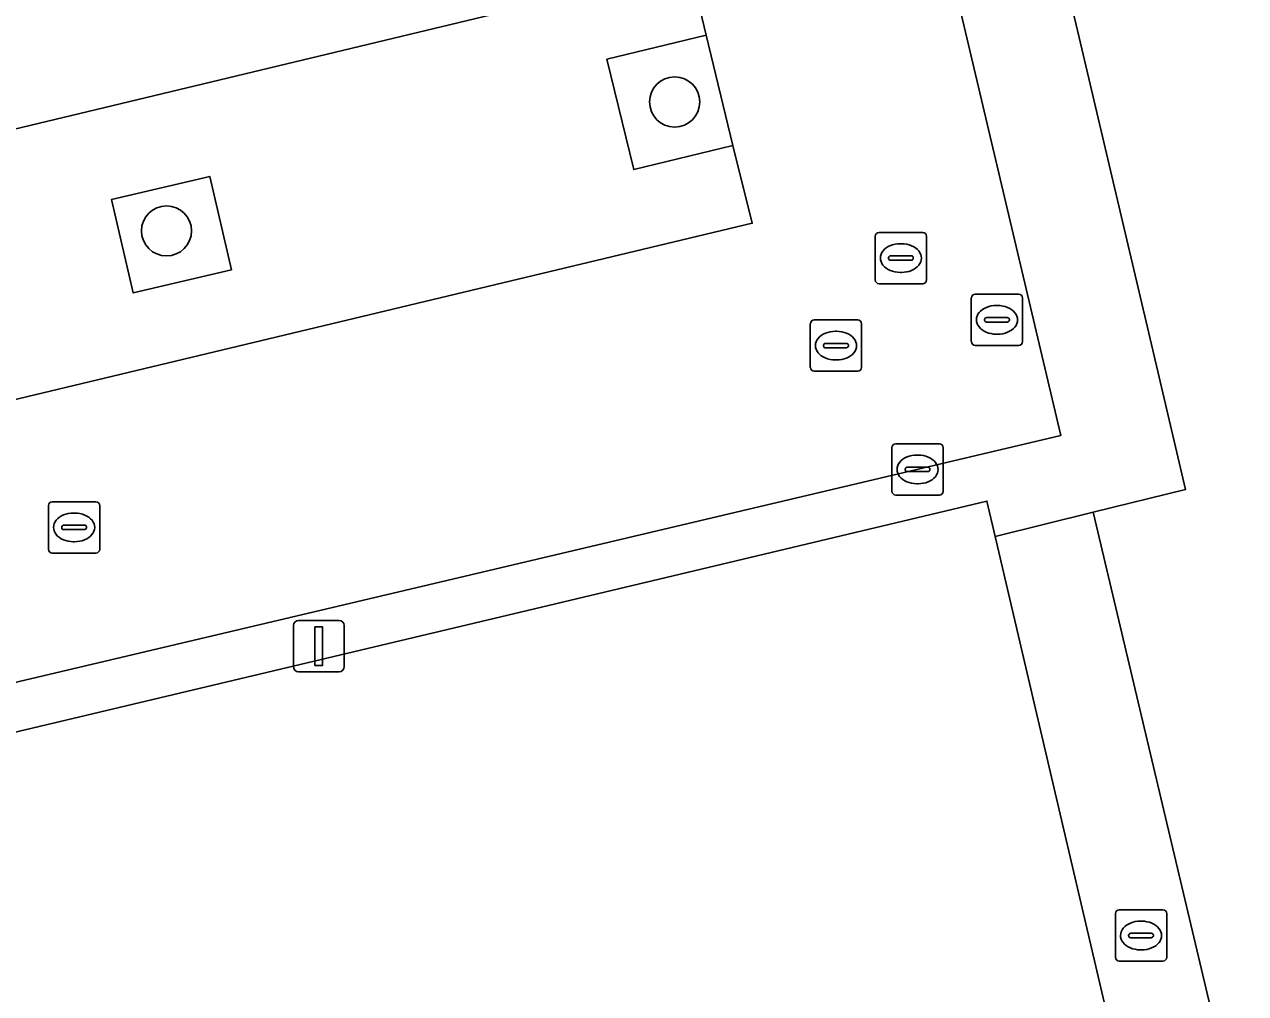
# Model space of a CAD drawing. Extents: x 157648 to 158502, y 379212 to 380938.
# Drawn here: x 158302.12 to 158325.95, y 380832.57 to 380851.48 of the extents above; entities that cross this region are included whole.
import ezdxf

# ---------------------------------------------------------------- set-up
doc = ezdxf.new("R2010")
doc.units = 0
for name, color, linetype in [('IMGEO_Boom', 7, 'Continuous'), ('IMGEO_Brandkraan', 7, 'Continuous'), ('IMGEO_Erf', 7, 'Continuous'), ('IMGEO_Groenvoorziening', 7, 'Continuous'), ('IMGEO_Hek', 7, 'Continuous'), ('IMGEO_Kolk', 7, 'Continuous'), ('IMGEO_Lichtmast', 7, 'Continuous'), ('IMGEO_Parkeervlak_open', 7, 'Continuous'), ('IMGEO_Rijbaan_lokaal_open', 7, 'Continuous'), ('IMGEO_Rioolput', 7, 'Continuous'), ('IMGEO_Voetpad_open', 7, 'Continuous')]:
    doc.layers.add(name, color=color, linetype=linetype)

msp = doc.modelspace()

# ---------------------------------------------------------------- linework, layer by layer
at = {"layer": 'IMGEO_Boom'}
for centre in [(158314.804, 380849.964), (158304.889, 380847.448)]:
    msp.add_circle(centre, 0.489, dxfattribs=at)
at = {"layer": 'IMGEO_Brandkraan'}
for p, q in [((158319.044, 380842.368), (158319.044, 380843.22)), ((158319.119, 380843.294), (158319.971, 380843.294)), ((158320.045, 380843.22), (158320.045, 380842.368)), ((158319.532, 380843.074), (158319.557, 380843.074)), ((158319.303, 380842.788), (158319.303, 380842.8)), ((158319.741, 380842.751), (158319.343, 380842.751)), ((158319.346, 380842.837), (158319.744, 380842.837)), ((158319.787, 380842.8), (158319.787, 380842.788)), ((158319.555, 380842.514), (158319.53, 380842.514)), ((158319.971, 380842.294), (158319.119, 380842.294))]:
    msp.add_line(p, q, dxfattribs=at)
for points in [[(158319.044, 380842.368), (158319.044, 380843.22)], [(158319.119, 380843.294), (158319.971, 380843.294)], [(158320.045, 380843.22), (158320.045, 380842.368)], [(158319.971, 380842.294), (158319.119, 380842.294)]]:
    msp.add_lwpolyline(points, dxfattribs=at)
for centre, radius, start, end in [((158319.121, 380843.218), 0.0765, 91.552, 178.448), ((158319.121, 380843.218), 0.0765, 91.552, 178.448), ((158319.969, 380843.218), 0.0765, 1.552, 88.448), ((158319.969, 380843.218), 0.0765, 1.552, 88.448), ((158319.343, 380842.797), 0.0403, 85.8775, 175.7526), ((158319.34, 380842.787), 0.0366, 178.938, 274.7102), ((158319.744, 380842.794), 0.043, 264.8664, 352.4533), ((158319.748, 380842.799), 0.0386, 1.7309, 96.639), ((158319.121, 380842.37), 0.0765, 181.552, 268.448), ((158319.121, 380842.37), 0.0765, 181.552, 268.448), ((158319.969, 380842.37), 0.0765, 271.552, 358.448), ((158319.969, 380842.37), 0.0765, 271.552, 358.448)]:
    msp.add_arc(centre, radius, start, end, dxfattribs=at)
for centre, major_axis, ratio, start_param, end_param in [((158319.531, 380842.794), (-0.387, 0.002), 0.722429, 4.712389, 7.853982), ((158319.556, 380842.794), (-0.39, 0.002), 0.717154, 1.570796, 4.712389)]:
    msp.add_ellipse(centre, major_axis=major_axis, ratio=ratio, start_param=start_param, end_param=end_param, dxfattribs=at)
at = {"layer": 'IMGEO_Erf'}
for points in [[(158363.215, 380817.667), (158352.177, 380864.073), (158351.592, 380863.938), (158350.092, 380870.437), (158338.328, 380867.618), (158338.188, 380868.201), (158336.047, 380867.696), (158335.303, 380867.521), (158320.751, 380864.05), (158320.132, 380862.029), (158320.425, 380860.796), (158321.132, 380857.819), (158322.701, 380851.22), (158324.11, 380845.231), (158324.771, 380842.402), (158322.972, 380841.959), (158330.575, 380809.862)], [(158323.379, 380831.566), (158321.058, 380841.488), (158320.897, 380842.175), (158312.07, 380840.074), (158256.672, 380826.915)]]:
    msp.add_lwpolyline(points, dxfattribs=at)
at = {"layer": 'IMGEO_Groenvoorziening'}
for points in [[(158315.418, 380851.267), (158313.483, 380850.797), (158314.005, 380848.644), (158315.94, 380849.113)], [(158306.16, 380846.686), (158305.733, 380848.51), (158303.813, 380848.06), (158304.239, 380846.237)]]:
    msp.add_lwpolyline(points, close=True, dxfattribs=at)
at = {"layer": 'IMGEO_Hek'}
for points in [[(158321.132, 380857.819), (158322.701, 380851.22)], [(158322.701, 380851.22), (158324.11, 380845.231)], [(158322.972, 380841.959), (158324.771, 380842.402), (158324.11, 380845.231)], [(158337.257, 380811.425), (158330.575, 380809.862), (158322.972, 380841.959)]]:
    msp.add_lwpolyline(points, dxfattribs=at)
at = {"layer": 'IMGEO_Kolk'}
for p, q in [((158317.452, 380844.784), (158317.452, 380845.636)), ((158317.527, 380845.71), (158318.379, 380845.71)), ((158318.453, 380845.636), (158318.453, 380844.784)), ((158317.94, 380845.49), (158317.965, 380845.49)), ((158317.711, 380845.204), (158317.711, 380845.216)), ((158318.149, 380845.167), (158317.751, 380845.167)), ((158317.754, 380845.253), (158318.152, 380845.253)), ((158318.195, 380845.216), (158318.195, 380845.204)), ((158317.963, 380844.93), (158317.938, 380844.93)), ((158318.379, 380844.71), (158317.527, 380844.71)), ((158302.585, 380841.237), (158302.585, 380842.089)), ((158302.66, 380842.163), (158303.512, 380842.163)), ((158303.586, 380842.089), (158303.586, 380841.237)), ((158303.073, 380841.943), (158303.098, 380841.943)), ((158302.844, 380841.657), (158302.844, 380841.669)), ((158303.282, 380841.62), (158302.884, 380841.62)), ((158302.887, 380841.706), (158303.285, 380841.706)), ((158303.328, 380841.669), (158303.328, 380841.657)), ((158303.096, 380841.383), (158303.071, 380841.383)), ((158303.512, 380841.163), (158302.66, 380841.163)), ((158323.405, 380833.275), (158323.405, 380834.127)), ((158323.48, 380834.201), (158324.332, 380834.201)), ((158324.406, 380834.127), (158324.406, 380833.275)), ((158323.893, 380833.981), (158323.918, 380833.981)), ((158323.664, 380833.695), (158323.664, 380833.707)), ((158324.102, 380833.658), (158323.704, 380833.658)), ((158323.707, 380833.744), (158324.105, 380833.744)), ((158324.148, 380833.707), (158324.148, 380833.695)), ((158323.916, 380833.421), (158323.891, 380833.421)), ((158324.332, 380833.201), (158323.48, 380833.201))]:
    msp.add_line(p, q, dxfattribs=at)
for points in [[(158317.452, 380844.784), (158317.452, 380845.636)], [(158317.527, 380845.71), (158318.379, 380845.71)], [(158318.453, 380845.636), (158318.453, 380844.784)], [(158318.379, 380844.71), (158317.527, 380844.71)], [(158302.585, 380841.237), (158302.585, 380842.089)], [(158302.66, 380842.163), (158303.512, 380842.163)], [(158303.586, 380842.089), (158303.586, 380841.237)], [(158303.512, 380841.163), (158302.66, 380841.163)], [(158323.405, 380833.275), (158323.405, 380834.127)], [(158323.48, 380834.201), (158324.332, 380834.201)], [(158324.406, 380834.127), (158324.406, 380833.275)], [(158324.332, 380833.201), (158323.48, 380833.201)]]:
    msp.add_lwpolyline(points, dxfattribs=at)
for centre, radius, start, end in [((158317.529, 380845.634), 0.0765, 91.552, 178.448), ((158317.529, 380845.634), 0.0765, 91.552, 178.448), ((158318.377, 380845.634), 0.0765, 1.552, 88.448), ((158318.377, 380845.634), 0.0765, 1.552, 88.448), ((158317.751, 380845.213), 0.0403, 85.8775, 175.7526), ((158317.748, 380845.203), 0.0366, 178.938, 274.7102), ((158318.152, 380845.21), 0.043, 264.8664, 352.4533), ((158318.156, 380845.215), 0.0386, 1.7309, 96.639), ((158317.529, 380844.786), 0.0765, 181.552, 268.448), ((158317.529, 380844.786), 0.0765, 181.552, 268.448), ((158318.377, 380844.786), 0.0765, 271.552, 358.448), ((158318.377, 380844.786), 0.0765, 271.552, 358.448), ((158302.662, 380842.087), 0.0765, 91.552, 178.448), ((158302.662, 380842.087), 0.0765, 91.552, 178.448), ((158303.51, 380842.087), 0.0765, 1.552, 88.448), ((158303.51, 380842.087), 0.0765, 1.552, 88.448), ((158302.884, 380841.666), 0.0403, 85.8775, 175.7526), ((158302.881, 380841.656), 0.0366, 178.938, 274.7102), ((158303.285, 380841.663), 0.043, 264.8664, 352.4533), ((158303.289, 380841.668), 0.0386, 1.7309, 96.639), ((158302.662, 380841.239), 0.0765, 181.552, 268.448), ((158302.662, 380841.239), 0.0765, 181.552, 268.448), ((158303.51, 380841.239), 0.0765, 271.552, 358.448), ((158303.51, 380841.239), 0.0765, 271.552, 358.448), ((158323.482, 380834.125), 0.0765, 91.552, 178.448), ((158323.482, 380834.125), 0.0765, 91.552, 178.448), ((158324.33, 380834.125), 0.0765, 1.552, 88.448), ((158324.33, 380834.125), 0.0765, 1.552, 88.448), ((158323.704, 380833.704), 0.0403, 85.8775, 175.7526), ((158323.701, 380833.694), 0.0366, 178.938, 274.7102), ((158324.105, 380833.701), 0.043, 264.8664, 352.4533), ((158324.109, 380833.706), 0.0386, 1.7309, 96.639), ((158323.482, 380833.277), 0.0765, 181.552, 268.448), ((158323.482, 380833.277), 0.0765, 181.552, 268.448), ((158324.33, 380833.277), 0.0765, 271.552, 358.448), ((158324.33, 380833.277), 0.0765, 271.552, 358.448)]:
    msp.add_arc(centre, radius, start, end, dxfattribs=at)
for centre, major_axis, ratio, start_param, end_param in [((158317.939, 380845.21), (-0.387, 0.002), 0.722429, 4.712389, 7.853982), ((158317.964, 380845.21), (-0.39, 0.002), 0.717154, 1.570796, 4.712389), ((158303.072, 380841.663), (-0.387, 0.002), 0.722429, 4.712389, 7.853982), ((158303.097, 380841.663), (-0.39, 0.002), 0.717154, 1.570796, 4.712389), ((158323.892, 380833.701), (-0.387, 0.002), 0.722429, 4.712389, 7.853982), ((158323.917, 380833.701), (-0.39, 0.002), 0.717154, 1.570796, 4.712389)]:
    msp.add_ellipse(centre, major_axis=major_axis, ratio=ratio, start_param=start_param, end_param=end_param, dxfattribs=at)
at = {"layer": 'IMGEO_Lichtmast'}
for p, q in [((158307.466, 380839.846), (158308.256, 380839.846)), ((158308.256, 380839.846), (158307.466, 380839.846)), ((158307.366, 380838.946), (158307.366, 380839.746)), ((158307.366, 380839.746), (158307.366, 380838.946)), ((158308.356, 380839.746), (158308.356, 380838.946)), ((158308.356, 380838.946), (158308.356, 380839.746)), ((158308.256, 380838.846), (158307.466, 380838.846)), ((158307.466, 380838.846), (158308.256, 380838.846))]:
    msp.add_line(p, q, dxfattribs=at)
msp.add_lwpolyline([(158307.786, 380839.721), (158307.936, 380839.721), (158307.936, 380838.971), (158307.786, 380838.971), (158307.786, 380839.721)], dxfattribs=at)
for centre, start, end in [((158307.466, 380839.746), 90, 180), ((158307.466, 380839.746), 90, 180), ((158308.256, 380839.746), 0, 90), ((158308.256, 380839.746), 360, 90), ((158307.466, 380838.946), 180, 270), ((158307.466, 380838.946), 180, 270), ((158308.256, 380838.946), 270, 0), ((158308.256, 380838.946), 270, 0)]:
    msp.add_arc(centre, 0.1, start, end, dxfattribs=at)
at = {"layer": 'IMGEO_Parkeervlak_open'}
for points in [[(158316.319, 380847.596), (158315.94, 380849.113), (158314.005, 380848.644), (158313.483, 380850.797), (158315.418, 380851.267), (158315.104, 380852.601), (158290.638, 380846.728), (158290.989, 380845.302), (158292.923, 380845.765), (158293.38, 380843.855), (158291.446, 380843.392), (158291.818, 380841.736)], [(158306.16, 380846.686), (158304.239, 380846.237), (158303.813, 380848.06), (158305.733, 380848.51)]]:
    msp.add_lwpolyline(points, close=True, dxfattribs=at)
at = {"layer": 'IMGEO_Rijbaan_lokaal_open'}
msp.add_lwpolyline([(158255.725, 380826.659), (158256.672, 380826.915), (158256.423, 380827.895), (158322.34, 380843.453), (158317.438, 380864.207), (158335.841, 380868.585), (158335.368, 380870.628)], dxfattribs=at)
msp.add_lwpolyline([(158315.104, 380852.601), (158315.418, 380851.267), (158315.94, 380849.113), (158316.319, 380847.596), (158291.818, 380841.736), (158291.446, 380843.392), (158290.989, 380845.302), (158290.638, 380846.728)], close=True, dxfattribs=at)
at = {"layer": 'IMGEO_Rioolput'}
for p, q in [((158318.719, 380846.492), (158318.719, 380847.344)), ((158318.794, 380847.418), (158319.646, 380847.418)), ((158319.207, 380847.198), (158319.232, 380847.198)), ((158319.72, 380847.344), (158319.72, 380846.492)), ((158319.021, 380846.961), (158319.419, 380846.961)), ((158318.978, 380846.912), (158318.978, 380846.924)), ((158319.416, 380846.875), (158319.018, 380846.875)), ((158319.462, 380846.924), (158319.462, 380846.912)), ((158319.23, 380846.638), (158319.205, 380846.638)), ((158319.646, 380846.418), (158318.794, 380846.418)), ((158320.594, 380845.287), (158320.594, 380846.139)), ((158320.669, 380846.213), (158321.521, 380846.213)), ((158321.595, 380846.139), (158321.595, 380845.287)), ((158321.082, 380845.993), (158321.107, 380845.993)), ((158320.853, 380845.707), (158320.853, 380845.719)), ((158321.291, 380845.67), (158320.893, 380845.67)), ((158320.896, 380845.756), (158321.294, 380845.756)), ((158321.337, 380845.719), (158321.337, 380845.707)), ((158321.105, 380845.433), (158321.08, 380845.433)), ((158321.521, 380845.213), (158320.669, 380845.213))]:
    msp.add_line(p, q, dxfattribs=at)
for points in [[(158318.719, 380846.492), (158318.719, 380847.344)], [(158318.794, 380847.418), (158319.646, 380847.418)], [(158319.72, 380847.344), (158319.72, 380846.492)], [(158319.646, 380846.418), (158318.794, 380846.418)], [(158320.594, 380845.287), (158320.594, 380846.139)], [(158320.669, 380846.213), (158321.521, 380846.213)], [(158321.595, 380846.139), (158321.595, 380845.287)], [(158321.521, 380845.213), (158320.669, 380845.213)]]:
    msp.add_lwpolyline(points, dxfattribs=at)
for centre, radius, start, end in [((158318.796, 380847.342), 0.0765, 91.552, 178.448), ((158318.796, 380847.342), 0.0765, 91.552, 178.448), ((158319.644, 380847.342), 0.0765, 1.552, 88.448), ((158319.644, 380847.342), 0.0765, 1.552, 88.448), ((158319.018, 380846.921), 0.0403, 85.8775, 175.7526), ((158319.423, 380846.923), 0.0386, 1.7309, 96.639), ((158319.015, 380846.911), 0.0366, 178.938, 274.7102), ((158319.419, 380846.918), 0.043, 264.8664, 352.4533), ((158318.796, 380846.494), 0.0765, 181.552, 268.448), ((158318.796, 380846.494), 0.0765, 181.552, 268.448), ((158319.644, 380846.494), 0.0765, 271.552, 358.448), ((158319.644, 380846.494), 0.0765, 271.552, 358.448), ((158320.671, 380846.137), 0.0765, 91.552, 178.448), ((158320.671, 380846.137), 0.0765, 91.552, 178.448), ((158321.519, 380846.137), 0.0765, 1.552, 88.448), ((158321.519, 380846.137), 0.0765, 1.552, 88.448), ((158320.893, 380845.716), 0.0403, 85.8775, 175.7526), ((158320.89, 380845.706), 0.0366, 178.938, 274.7102), ((158321.294, 380845.713), 0.043, 264.8664, 352.4533), ((158321.298, 380845.718), 0.0386, 1.7309, 96.639), ((158320.671, 380845.289), 0.0765, 181.552, 268.448), ((158320.671, 380845.289), 0.0765, 181.552, 268.448), ((158321.519, 380845.289), 0.0765, 271.552, 358.448), ((158321.519, 380845.289), 0.0765, 271.552, 358.448)]:
    msp.add_arc(centre, radius, start, end, dxfattribs=at)
for centre, major_axis, ratio, start_param, end_param in [((158319.206, 380846.918), (-0.387, 0.002), 0.722429, 4.712389, 7.853982), ((158319.231, 380846.918), (-0.39, 0.002), 0.717154, 1.570796, 4.712389), ((158321.081, 380845.713), (-0.387, 0.002), 0.722429, 4.712389, 7.853982), ((158321.106, 380845.713), (-0.39, 0.002), 0.717154, 1.570796, 4.712389)]:
    msp.add_ellipse(centre, major_axis=major_axis, ratio=ratio, start_param=start_param, end_param=end_param, dxfattribs=at)
at = {"layer": 'IMGEO_Voetpad_open'}
for points in [[(158321.132, 380857.819), (158320.425, 380860.796), (158320.132, 380862.029), (158320.751, 380864.05), (158335.303, 380867.521), (158336.047, 380867.696), (158335.841, 380868.585), (158317.438, 380864.207), (158322.34, 380843.453), (158256.423, 380827.895), (158256.672, 380826.915), (158312.07, 380840.074), (158320.897, 380842.175), (158321.058, 380841.488), (158322.972, 380841.959), (158324.771, 380842.402), (158324.11, 380845.231), (158322.701, 380851.22)], [(158322.972, 380841.959), (158321.058, 380841.488), (158323.379, 380831.566), (158329, 380808.131), (158314.304, 380804.661), (158313.745, 380806.99), (158278.284, 380798.647), (158278.739, 380796.726), (158289.939, 380799.382), (158298.77, 380801.471), (158306.285, 380803.232), (158306.826, 380800.924), (158308.853, 380801.397), (158318.481, 380803.643), (158334.498, 380807.379), (158335.11, 380804.894), (158364.564, 380811.841), (158363.902, 380814.78), (158339.383, 380808.977), (158338.72, 380811.781), (158337.257, 380811.425), (158330.575, 380809.862)]]:
    msp.add_lwpolyline(points, close=True, dxfattribs=at)

doc.saveas('drawing.dxf')
